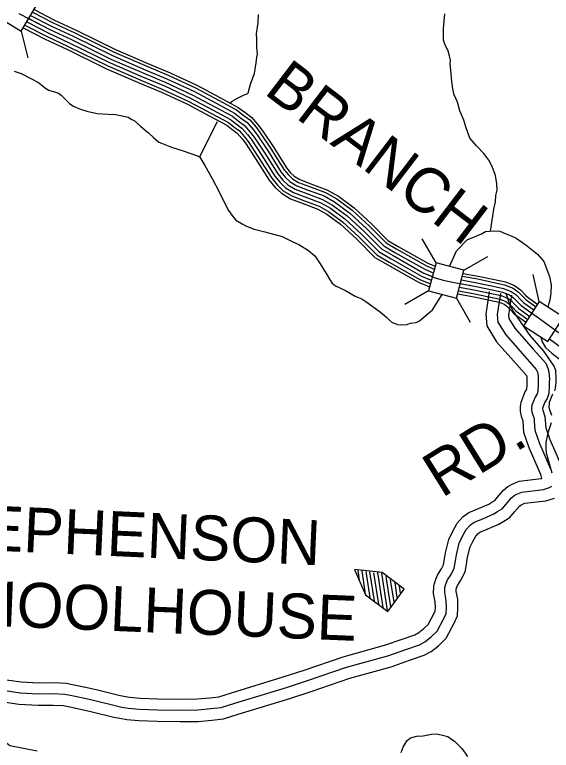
# Model space of a CAD drawing. Extents: x 1551132 to 1791609, y 378168 to 563823.
# Drawn here: x 1583022 to 1587440, y 475940 to 481996 of the extents above; entities that cross this region are included whole.
import ezdxf

# ---------------------------------------------------------------- set-up
doc = ezdxf.new("R2010")
doc.units = 0
for name, color, linetype in [('DESIGN - ROW - Right-of-Way and Easement Labels', 7, 'Continuous'), ('DESIGN - TRANSPORTATION - Text', 7, 'Continuous'), ('DESIGN - UTILITIES - Cable (Underground) with Text', 7, 'Continuous'), ('SURVEY - CONTOURS - Index with Text', 7, 'Continuous'), ('SURVEY - DRAINAGE - Storm Sewer', 7, 'Continuous'), ('SURVEY - PROPERTY - Owners', 7, 'Continuous'), ('SURVEY - TRANSPORTATION - Roads Text', 7, 'Continuous')]:
    doc.layers.add(name, color=color, linetype=linetype)

msp = doc.modelspace()

# ---------------------------------------------------------------- linework, layer by layer
at = {"layer": 'DESIGN - TRANSPORTATION - Text'}
for points in [[(1584792.365, 481270.265), (1584810.781, 481283.649), (1584857.13, 481308.916), (1584905.479, 481334.15), (1584935.628, 481345.667), (1584945.878, 481355.459), (1584950.061, 481373.451), (1584964.969, 481431.236), (1584996.235, 481512.771), (1585009.635, 481600.59), (1585016.36, 481646.5), (1585020.735, 481670.442), (1585015.643, 481726.544), (1585014.768, 481796.587), (1585011.452, 481838.663), (1585024.935, 481932.482), (1585029.96, 481996.426)], [(1586939.247, 480212.614), (1586957.097, 480340.876), (1586965.946, 480394.752), (1586978.896, 480454.57), (1586983.721, 480506.513), (1586994.412, 480550.364), (1586991.254, 480602.432), (1586980.388, 480672.634), (1586951.622, 480747.128), (1586924.464, 480797.588), (1586883.39, 480852.264), (1586822.5, 480917.266), (1586767.543, 480978.175), (1586737.102, 481072.703), (1586720.019, 481128.996), (1586685.262, 481203.581), (1586666.446, 481275.916), (1586639.446, 481336.376), (1586630.23, 481384.544), (1586621.205, 481444.712), (1586614.272, 481510.847), (1586607.572, 481590.991), (1586610.014, 481618.959), (1586600.639, 481657.126), (1586587.456, 481707.361), (1586573.798, 481727.586), (1586568.032, 481741.687), (1586560.365, 481761.812), (1586550.765, 481785.98), (1586551.274, 481817.989), (1586552.307, 481881.999), (1586564.24, 482003.852)], [(1583016.24, 481530.329), (1583075.864, 481511.362), (1583155.145, 481472.078), (1583218.502, 481437.052), (1583263.826, 481398.309), (1583299.425, 481375.725), (1583349.124, 481360.925), (1583382.915, 481350.375), (1583404.631, 481334.024), (1583436.072, 481301.507), (1583471.437, 481264.922), (1583501.112, 481246.439), (1583520.886, 481234.122), (1583562.569, 481217.446), (1583614.234, 481200.612), (1583701.857, 481183.204), (1583791.63, 481175.762), (1583851.537, 481174.795), (1583919.252, 481161.712), (1583955.034, 481151.128), (1583984.709, 481132.644), (1584004.55, 481124.327), (1584057.765, 481079.46), (1584093.231, 481048.876), (1584122.772, 481022.392), (1584166.988, 480983.082)], [(1584544.104, 480822.72), (1584691.159, 481116.228)], [(1584166.988, 480983.082), (1584167.704, 480982.424), (1584209.07, 480945.748), (1584230.911, 480937.389), (1584312.276, 480904.072), (1584409.69, 480874.505), (1584526.904, 480834.604), (1584544.687, 480822.32), (1584587.536, 480753.602), (1584647.751, 480646.59), (1584703.933, 480537.646), (1584769.69, 480402.543), (1584781.381, 480384.342), (1584818.555, 480335.732), (1584842.005, 480303.34), (1584895.478, 480274.473), (1584929.144, 480255.922), (1584992.668, 480230.897), (1585080.191, 480207.488), (1585223.404, 480169.178), (1585306.635, 480127.827), (1585360.209, 480104.96), (1585439.324, 480055.667), (1585492.539, 480010.799), (1585531.555, 479952.148), (1585554.904, 479913.755), (1585593.853, 479851.112), (1585613.311, 479818.786), (1585636.736, 479784.394), (1585662.377, 479763.977), (1585745.641, 479724.626), (1585824.823, 479679.341), (1585878.396, 479656.474), (1585911.996, 479633.923), (1585961.378, 479599.114), (1585992.977, 479576.605), (1586034.434, 479545.921), (1586081.725, 479505.153), (1586105.366, 479484.761), (1586128.982, 479462.377), (1586154.815, 479453.96), (1586174.656, 479445.635), (1586204.58, 479443.16), (1586250.579, 479446.419), (1586280.695, 479455.944), (1586326.761, 479463.211), (1586354.96, 479474.686), (1586460.566, 479566.814), (1586542.048, 479693.742)], [(1586601.421, 479923.815), (1586659.487, 480053.21), (1586747.893, 480142.862), (1586800.117, 480164.113), (1586864.507, 480193.088), (1586896.748, 480210.581), (1586966.78, 480217.464), (1587014.678, 480214.689), (1587060.319, 480195.955), (1587107.926, 480175.18), (1587149.584, 480156.504), (1587202.957, 480121.637), (1587242.906, 480090.128), (1587325.504, 480023.568), (1587376.97, 479963.116), (1587425.727, 479839.58), (1587439.268, 479771.245), (1587436.56, 479702.909), (1587428.435, 479645.083), (1587412.185, 479589.89)], [(1587352.595, 479340.192), (1587363.428, 479303.399), (1587393.219, 479256.089), (1587444.684, 479208.78), (1587528.657, 479143.07), (1587596.372, 479074.727), (1587650.546, 479009.025), (1587707.428, 478898.63), (1587759.018, 478762.085), (1587779.768, 478685.717), (1587792.851, 478629.49), (1587800.676, 478619.357), (1587808.409, 478603.223), (1587824.033, 478580.964), (1587853.733, 478564.488), (1587909.24, 478537.588), (1587946.03, 478518.421)], [(1581498.172, 475994.059), (1581692.776, 476020.36), (1581963.22, 476095.887), (1581977.061, 476100.137), (1582097.75, 476152.222), (1582168.131, 476181.106), (1582258.321, 476199.673), (1582334.403, 476210.457), (1582440.408, 476218.766), (1582512.24, 476213.607), (1582569.872, 476194.682), (1582617.638, 476183.907), (1582663.353, 476169.173), (1582700.877, 476142.564), (1582754.351, 476113.688), (1582811.816, 476084.762), (1582873.148, 476047.762), (1582926.688, 476022.894), (1582981.937, 475979.993), (1583206.89, 475935.125)], [(1586203.086, 475921.119), (1586219.769, 475964.87), (1586250.594, 476018.396), (1586280.935, 476041.922), (1586333.083, 476055.097), (1586385.791, 476060.372), (1586453.231, 476073.173), (1586497.196, 476074.473), (1586564.878, 476059.381), (1586588.744, 476052.997), (1586644.026, 476012.096), (1586703.041, 475955.128), (1586749.94, 475890.352)]]:
    msp.add_lwpolyline(points, dxfattribs=at)
at = {"layer": 'DESIGN - UTILITIES - Cable (Underground) with Text'}
for points in [[(1585819.059, 477428.683), (1585909.934, 477219.48), (1586093.216, 477083.694), (1586228.961, 477267), (1586045.679, 477402.787), (1585819.059, 477428.683)], [(1585861.067, 477339.944), (1585848.583, 477421.317)], [(1585910.759, 477224.639), (1585881.174, 477417.926)], [(1585946.992, 477197.99), (1585914.24, 477411.277)], [(1585983.333, 477169.582), (1585946.448, 477410.26)], [(1586019.308, 477144.225), (1585979.722, 477402.253)], [(1586055.708, 477115.826), (1586011.68, 477403.086)], [(1586091.716, 477090.127), (1586044.663, 477397.02)], [(1586118.898, 477121.677), (1586080.529, 477371.988)], [(1586145.297, 477158.976), (1586116.812, 477344.364)], [(1586171.388, 477197.634), (1586152.828, 477318.598)], [(1586197.987, 477233.159), (1586189.236, 477290.216)], [(1586225.352, 477263.95), (1586224.744, 477267.892)]]:
    msp.add_lwpolyline(points, dxfattribs=at)
at = {"layer": 'SURVEY - CONTOURS - Index with Text'}
for points in [[(1583181.303, 482038.501), (1583349.074, 481952.298), (1583527.478, 481868.646), (1583850.529, 481709.659), (1584118.856, 481593.74), (1584301.043, 481517.321), (1584521.663, 481415.227), (1584710.767, 481313.974), (1584862.163, 481233.022), (1584914.987, 481192.48), (1584973.56, 481148.645), (1585029.201, 481084.602), (1585064.066, 481037.751), (1585154.539, 480901.764), (1585258.387, 480736.102), (1585292.561, 480694.467), (1585323.552, 480665.783), (1585368.934, 480637.866), (1585458.582, 480603.823), (1585592.137, 480554.18), (1585686.227, 480501.296), (1585815.357, 480405.935), (1585958.87, 480273.807), (1586094.525, 480136.961), (1586179.556, 480087.885), (1586423.3, 479949.79), (1586482.982, 479924.665)], [(1583056.273, 482005.258), (1583310.842, 481874.446), (1583489.921, 481790.478), (1583814.171, 481630.899), (1584084.89, 481513.946), (1584266.052, 481437.961), (1584482.955, 481337.583), (1584669.859, 481237.514), (1584815.006, 481159.904), (1584862.613, 481123.361), (1584914.187, 481084.769), (1584961.594, 481030.201), (1584993.135, 480987.816), (1585081.691, 480854.704), (1585187.855, 480685.358), (1585229.304, 480634.857), (1585270.886, 480596.373), (1585330.485, 480559.705), (1585428.083, 480522.646), (1585555.563, 480475.262), (1585639.044, 480428.335), (1585760.075, 480338.958), (1585898.68, 480211.347), (1586041.118, 480067.66), (1586136.516, 480012.6), (1586384.976, 479871.838), (1586482.524, 479830.77), (1586548.297, 479810.062), (1586640.087, 479791.086), (1586821.724, 479759.169), (1586953.421, 479731.777), (1587037.211, 479712.884), (1587094.96, 479690.259), (1587128.692, 479665.875), (1587166.174, 479627.532)], [(1583152.695, 481990.566), (1583324.508, 481902.281), (1583503.345, 481818.42), (1583827.171, 481659.05), (1584097.031, 481542.472), (1584278.56, 481466.328), (1584496.788, 481365.342), (1584684.484, 481264.848), (1584831.864, 481186.046), (1584881.338, 481148.07), (1584935.411, 481107.603), (1584985.76, 481049.651), (1585018.493, 481005.667), (1585107.732, 480871.53), (1585213.071, 480703.501), (1585251.92, 480656.166), (1585289.711, 480621.19), (1585344.226, 480587.648), (1585438.982, 480551.664), (1585568.638, 480503.471), (1585655.911, 480454.419), (1585779.841, 480362.9), (1585920.196, 480233.672), (1586060.209, 480092.435), (1586151.907, 480039.509), (1586398.676, 479899.706), (1586468.199, 479870.438)], [(1583168.828, 482017.133), (1583338.174, 481930.106), (1583516.77, 481846.363), (1583840.171, 481687.209), (1584109.173, 481570.997), (1584291.068, 481494.704), (1584510.63, 481393.093), (1584699.109, 481292.182), (1584848.722, 481212.18), (1584900.062, 481172.779), (1584956.636, 481130.437), (1585009.934, 481069.093), (1585043.85, 481023.517), (1585133.773, 480888.347), (1585238.287, 480721.643), (1585274.528, 480677.475), (1585308.544, 480645.999), (1585357.976, 480615.59), (1585449.89, 480580.689), (1585581.712, 480531.688), (1585672.777, 480480.495), (1585799.599, 480386.843), (1585941.712, 480256.006), (1586079.3, 480117.211), (1586167.29, 480066.426), (1586412.376, 479927.573), (1586476.133, 479900.731)], [(1583120.904, 481937.19), (1583297.175, 481846.612), (1583476.496, 481762.535), (1583801.172, 481602.748), (1584072.748, 481485.42), (1584253.544, 481409.593), (1584469.122, 481309.824), (1584655.235, 481210.18), (1584798.148, 481133.762), (1584843.888, 481098.652), (1584892.962, 481061.935), (1584937.428, 481010.75), (1584967.777, 480969.966), (1585055.65, 480837.879), (1585162.639, 480667.216), (1585206.688, 480613.548), (1585252.062, 480571.556), (1585316.744, 480531.763), (1585417.183, 480493.629), (1585542.488, 480447.053), (1585622.178, 480402.251), (1585740.308, 480315.016), (1585877.163, 480189.021), (1586022.027, 480042.884), (1586121.124, 479985.691), (1586371.277, 479843.971), (1586451.716, 479810.103)], [(1583136.812, 481963.874), (1583310.842, 481874.446), (1583489.921, 481790.478), (1583814.171, 481630.899), (1584084.89, 481513.946), (1584266.052, 481437.961), (1584482.955, 481337.583), (1584669.859, 481237.514), (1584815.006, 481159.904), (1584862.613, 481123.361), (1584914.187, 481084.769), (1584961.594, 481030.201), (1584993.135, 480987.816), (1585081.691, 480854.704), (1585187.855, 480685.358), (1585229.304, 480634.857), (1585270.886, 480596.373), (1585330.485, 480559.705), (1585428.083, 480522.646), (1585555.563, 480475.262), (1585639.044, 480428.335), (1585760.075, 480338.958), (1585898.68, 480211.347), (1586041.118, 480067.66), (1586136.516, 480012.6), (1586384.976, 479871.838), (1586459.791, 479840.346)], [(1583091.272, 481888.655), (1583272.167, 481795.703), (1583451.93, 481711.409), (1583777.389, 481551.238), (1584050.532, 481433.235), (1584230.661, 481357.684), (1584443.806, 481259.048), (1584628.477, 481160.17), (1584767.307, 481085.944), (1584809.631, 481053.451), (1584854.121, 481020.159), (1584893.204, 480975.174), (1584921.386, 480937.298), (1585008.001, 480807.103), (1585116.507, 480634.024), (1585165.314, 480574.556), (1585217.613, 480526.163), (1585291.594, 480480.645), (1585397.233, 480440.527), (1585518.572, 480395.434), (1585591.32, 480354.533), (1585704.151, 480271.215), (1585837.798, 480148.17), (1585987.094, 479997.558), (1586092.975, 479936.448), (1586346.211, 479792.986), (1586437.125, 479754.71)], [(1583104.805, 481910.614), (1583283.509, 481818.787), (1583463.071, 481734.593), (1583788.172, 481574.589), (1584060.607, 481456.894), (1584241.036, 481381.218), (1584455.281, 481282.073), (1584640.61, 481182.846), (1584781.29, 481107.628), (1584825.164, 481073.943), (1584871.738, 481039.101), (1584913.253, 480991.308), (1584942.419, 480952.115), (1585029.609, 480821.062), (1585137.423, 480649.074), (1585184.08, 480592.239), (1585233.229, 480546.747), (1585302.994, 480503.821), (1585406.275, 480464.603), (1585529.413, 480418.835), (1585605.312, 480376.176), (1585720.551, 480291.074), (1585855.647, 480166.687), (1586002.935, 480018.108), (1586105.741, 479958.774), (1586357.577, 479816.103), (1586443.933, 479779.744)], [(1586713.11, 479866.305), (1586838.057, 479844.346), (1586971.787, 479816.529), (1587062.71, 479796.028), (1587136.842, 479766.986), (1587185.507, 479731.81), (1587228.181, 479688.151)], [(1586698.869, 479812.228), (1586827.566, 479789.62), (1586959.988, 479762.077), (1587046.327, 479742.61), (1587109.934, 479717.685), (1587149, 479689.442), (1587188.341, 479649.2)], [(1586706.852, 479842.304), (1586833.407, 479820.07), (1586966.554, 479792.37), (1587055.444, 479772.336), (1587124.901, 479745.119), (1587169.316, 479713.018), (1587210.507, 479670.875)], [(1586682.778, 479752.11), (1586815.883, 479728.718), (1586946.855, 479701.476), (1587028.094, 479683.159), (1587079.985, 479662.833), (1587108.384, 479642.308), (1587144.008, 479605.865)], [(1586690.444, 479782.236), (1586821.724, 479759.169), (1586953.421, 479731.777), (1587037.211, 479712.884), (1587094.96, 479690.259), (1587128.692, 479665.875), (1587166.174, 479627.532)], [(1586667.745, 479697.159), (1586805.2, 479673.008), (1586934.847, 479646.041), (1587011.42, 479628.782), (1587052.594, 479612.649), (1587071.218, 479599.182), (1587103.451, 479566.214)], [(1586674.861, 479722.026), (1586810.041, 479698.267), (1586940.288, 479671.183), (1587018.978, 479653.433), (1587065.019, 479635.399), (1587088.068, 479618.732), (1587121.842, 479584.189)], [(1587228.181, 479688.151), (1587248.773, 479667.092), (1587319.846, 479615.84)], [(1587166.174, 479627.532), (1587191.991, 479601.123), (1587332.887, 479499.529), (1587565.065, 479332.892), (1587724.128, 479247.123), (1587930.923, 479136.837), (1588072.028, 479055.26), (1588181.425, 479000.05), (1588246.89, 478951.307), (1588294.431, 478908.756), (1588347.705, 478842.104), (1588483.543, 478642.416)], [(1587166.174, 479627.532), (1587191.991, 479601.123), (1587281.047, 479536.905)], [(1587188.341, 479649.2), (1587212.29, 479624.707), (1587294.913, 479565.131)], [(1587210.507, 479670.875), (1587232.59, 479648.291), (1587309.488, 479592.84)], [(1587103.451, 479566.214), (1587134.558, 479534.397), (1587234.364, 479462.428)], [(1587121.842, 479584.189), (1587151.391, 479553.955), (1587245.848, 479485.845)], [(1587144.008, 479605.865), (1587171.691, 479577.539), (1587261.672, 479512.663)], [(1587424.018, 479326.15), (1587518.491, 479258.348), (1587682.754, 479169.779)]]:
    msp.add_lwpolyline(points, dxfattribs=at)
at = {"layer": 'SURVEY - DRAINAGE - Storm Sewer'}
for p, q in [((1583074.377, 481860.334), (1583129.35, 481639.952)), ((1586490.743, 479953.476), (1586377.18, 480150.166)), ((1586720.253, 479891.965), (1586916.934, 480005.554)), ((1587339.862, 479634.549), (1587291.188, 479856.405)), ((1586429.257, 479723.958), (1586232.559, 479610.394)), ((1586658.717, 479662.488), (1586772.289, 479465.782))]:
    msp.add_line(p, q, dxfattribs=at)
for points in [[(1582870.757, 481982.671), (1583074.419, 481860.317), (1583196.764, 482063.971), (1582993.119, 482186.341)], [(1586429.257, 479723.958), (1586658.759, 479662.472), (1586720.253, 479891.965), (1586490.743, 479953.476)], [(1587211.773, 479434.436), (1587411.877, 479306.332), (1587539.974, 479506.454), (1587339.862, 479634.549)]]:
    msp.add_lwpolyline(points, close=True, dxfattribs=at)
at = {"layer": 'SURVEY - PROPERTY - Owners'}
for points in [[(1586928.947, 479716.134), (1586900.106, 479531.405), (1586908.422, 479434.569), (1586989.412, 479303.59), (1587151.966, 479118.661), (1587235.697, 479024.842), (1587236.722, 479022.483), (1587237.522, 479014.033), (1587238.489, 478992.624), (1587238.181, 478972.607), (1587238.239, 478948.965), (1587235.639, 478912.589)], [(1587022.111, 479701.584), (1586995.028, 479528.121), (1587000.445, 479465.036), (1587065.452, 479359.909), (1587222.548, 479181.179), (1587316.121, 479076.335), (1587325.762, 479054.168), (1587329.762, 479040.059), (1587331.612, 479020.633), (1587332.812, 478994.016), (1587332.47, 478971.999), (1587332.537, 478945.723), (1587328.837, 478893.93), (1587322.929, 478874.08)], [(1587469.2, 478900.364), (1587475.108, 478920.214), (1587478.808, 478972.007), (1587478.742, 478998.283), (1587479.083, 479020.3), (1587477.883, 479046.917), (1587476.033, 479066.343), (1587472.034, 479080.452), (1587462.392, 479102.619), (1587427.251, 479155.204), (1587378.403, 479226.022), (1587264.539, 479355.892), (1587192.257, 479461.095), (1587121.875, 479560.272), (1587094.818, 479618.732), (1587066.902, 479701.251)], [(1587111.734, 479687.592), (1587086.343, 479524.963), (1587088.968, 479494.345), (1587138.6, 479414.085), (1587290.446, 479241.322), (1587393.494, 479125.869), (1587411.368, 479084.768), (1587419.276, 479056.868), (1587422.126, 479026.984), (1587423.551, 478995.358), (1587423.176, 478971.407), (1587423.251, 478942.598), (1587418.601, 478877.563), (1587406.235, 478835.979)], [(1587235.639, 478912.589), (1587222.406, 478891.888), (1587187.473, 478804.519), (1587183.015, 478769.41), (1587182.415, 478730.609), (1587191.607, 478691.091), (1587204.715, 478651.349), (1587205.373, 478643.54), (1587210.456, 478558.205), (1587253.897, 478431.726), (1587348.111, 478220.029)], [(1587322.929, 478874.08), (1587306.654, 478848.612), (1587279.496, 478780.694), (1587277.213, 478762.718), (1587276.871, 478740.709), (1587282.479, 478716.6), (1587297.746, 478670.333), (1587299.429, 478650.29), (1587303.812, 478576.663), (1587341.728, 478466.277), (1587434.251, 478258.372)], [(1587406.235, 478835.979), (1587387.694, 478806.978), (1587368.019, 478757.768), (1587367.827, 478756.276), (1587367.736, 478750.426), (1587369.902, 478741.143), (1587387.235, 478688.591), (1587389.91, 478656.782), (1587393.618, 478594.422), (1587426.218, 478499.52), (1587537.473, 478249.538)], [(1587444.017, 478696.617), (1587428.751, 478742.884), (1587423.143, 478766.993), (1587423.485, 478789.002), (1587425.768, 478806.978), (1587452.926, 478874.896)], [(1587446.542, 478222.238), (1587418.084, 478318.748), (1587399.177, 478387.092), (1587397.835, 478429.143), (1587396.535, 478473.194), (1587408.551, 478526.221), (1587418.085, 478572.93), (1587441.101, 478638.615)], [(1582953.963, 476521.299), (1583074.585, 476503.79), (1583217.049, 476495.848), (1583341.096, 476497.915), (1583443.893, 476491.923), (1583510.408, 476479.748), (1583603.865, 476459.914), (1583691.021, 476440.214), (1583878.95, 476393.521), (1583919.199, 476385.538), (1583967.873, 476377.529), (1584054.229, 476370.529), (1584201.059, 476364.304), (1584384.388, 476361.437), (1584523.268, 476363.137), (1584627.249, 476373.063), (1584701.747, 476380.763), (1584807.828, 476414.339), (1585231.093, 476543.668), (1585404.447, 476600.511), (1585725.89, 476710.281), (1586066.673, 476804.883), (1586210.928, 476855.768), (1586315.709, 476891.402), (1586347.717, 476909.67), (1586391.124, 476942.045), (1586425.523, 476975.43), (1586476.281, 477069.915), (1586483.339, 477087.283), (1586485.031, 477116.808), (1586484.164, 477163.501), (1586470.914, 477231.286), (1586471.923, 477295.163), (1586488.031, 477349.889), (1586505.839, 477387.007), (1586535.68, 477434.4), (1586553.396, 477467.242), (1586557.962, 477498.468), (1586569.662, 477566.403), (1586596.137, 477676.356), (1586626.219, 477739.033), (1586665.118, 477809.385), (1586713.151, 477864.22), (1586760.608, 477897.945), (1586840.056, 477930.58), (1586924.171, 477966.447), (1586949.845, 477981.964), (1586974.003, 477997.557), (1586996.294, 478023.507), (1587047.226, 478081.517), (1587082.017, 478112.21), (1587117.608, 478130.927), (1587175.19, 478154.586), (1587355.727, 478176.378), (1587362.161, 478178.328), (1587349.878, 478220.513)], [(1582941.905, 476431.388), (1583065.527, 476413.446), (1583215.274, 476405.096), (1583339.204, 476407.163), (1583433.043, 476401.688), (1583492.825, 476390.746), (1583584.448, 476371.304), (1583670.08, 476351.945), (1583859.183, 476304.961), (1583903.016, 476296.269), (1583956.831, 476287.418), (1584048.646, 476279.977), (1584198.425, 476273.627), (1584384.229, 476270.718), (1584528.143, 476272.477), (1584636.223, 476282.794), (1584720.288, 476291.486), (1584834.769, 476327.72), (1585258.476, 476457.182), (1585433.238, 476514.492), (1585752.697, 476623.578), (1586093.923, 476718.306), (1586240.619, 476770.049), (1586353.133, 476808.317), (1586397.499, 476833.643), (1586450.073, 476872.852), (1586498.78, 476920.12), (1586558.487, 477031.264), (1586573.037, 477067.065), (1586575.787, 477115.058), (1586574.703, 477173.118), (1586561.762, 477239.362), (1586562.42, 477281.388), (1586572.979, 477317.247), (1586585.37, 477343.073), (1586614.069, 477388.657), (1586640.827, 477438.275), (1586647.544, 477484.201), (1586658.543, 477548.07), (1586682.068, 477645.772), (1586706.859, 477697.424), (1586739.775, 477756.95), (1586774.366, 477796.443), (1586804.682, 477817.985), (1586875.08, 477846.903), (1586965.62, 477885.512), (1586997.902, 477905.021), (1587034.235, 477928.471), (1587064.776, 477964.022), (1587111.575, 478017.324), (1587133.866, 478036.991), (1587156.032, 478048.65), (1587198.273, 478066), (1587374.469, 478087.267), (1587424.667, 478102.493), (1587443.925, 478115.81)], [(1582929.364, 476337.927), (1583056.111, 476319.527), (1583213.432, 476310.76), (1583337.237, 476312.819), (1583421.769, 476307.894), (1583474.551, 476298.227), (1583564.265, 476279.193), (1583648.313, 476260.193), (1583838.634, 476212.908), (1583886.191, 476203.475), (1583945.356, 476193.749), (1584042.837, 476185.841), (1584195.692, 476179.366), (1584384.071, 476176.416), (1584533.209, 476178.241), (1584645.548, 476188.958), (1584739.563, 476198.683), (1584862.768, 476237.676), (1585286.942, 476367.28), (1585463.162, 476425.073), (1585780.563, 476533.451), (1586122.247, 476628.312), (1586271.485, 476680.947), (1586392.041, 476721.948), (1586449.248, 476754.607), (1586511.346, 476800.925), (1586574.928, 476862.627), (1586643.935, 476991.088), (1586666.276, 477046.057), (1586670.126, 477113.242), (1586668.826, 477183.11), (1586656.193, 477247.753), (1586656.493, 477267.071), (1586661.276, 477283.313), (1586668.043, 477297.405), (1586695.551, 477341.106), (1586731.717, 477408.166), (1586740.666, 477469.376), (1586750.941, 477529.011), (1586771.399, 477613.98), (1586790.69, 477654.172), (1586817.381, 477702.449), (1586837.998, 477725.991), (1586850.497, 477734.866), (1586911.488, 477759.917), (1587008.71, 477801.376), (1587047.859, 477825.035), (1587096.85, 477856.661), (1587135.966, 477902.187), (1587178.465, 477950.589), (1587187.765, 477958.797), (1587195.981, 477963.122), (1587222.264, 477973.914), (1587393.951, 477994.64), (1587466.158, 478016.541)]]:
    msp.add_lwpolyline(points, dxfattribs=at)
at = {"layer": 'SURVEY - TRANSPORTATION - Roads Text'}
msp.add_lwpolyline([(1583056.273, 482005.258), (1583310.842, 481874.446), (1583489.921, 481790.478), (1583814.171, 481630.899), (1584084.89, 481513.946), (1584266.052, 481437.961), (1584482.955, 481337.583), (1584669.859, 481237.514), (1584815.006, 481159.904), (1584862.613, 481123.361), (1584914.187, 481084.769), (1584961.594, 481030.201), (1584993.135, 480987.816), (1585081.691, 480854.704), (1585187.855, 480685.358), (1585229.304, 480634.857), (1585270.886, 480596.373), (1585330.485, 480559.705), (1585428.083, 480522.646), (1585555.563, 480475.262), (1585639.044, 480428.335), (1585760.075, 480338.958), (1585898.68, 480211.347), (1586041.118, 480067.66), (1586136.516, 480012.6), (1586384.976, 479871.838), (1586482.524, 479830.77), (1586548.297, 479810.062), (1586640.087, 479791.086), (1586821.724, 479759.169), (1586953.421, 479731.777), (1587037.211, 479712.884), (1587094.96, 479690.259), (1587128.692, 479665.875), (1587166.174, 479627.532)], dxfattribs=at)

# ---------------------------------------------------------------- texts
at = {"layer": 'DESIGN - ROW - Right-of-Way and Easement Labels'}
for s, height, rotation, p in [('BRANCH', 369.9978, 322.633325, (1585064.667, 481351.851)), ('RD.', 369.9966, 31.8620528, (1586537.782, 478013.264)), ('STEPHENSON', 369.9913, 357.4144611, (1582126.342, 477616.193)), ('SCHOOLHOUSE', 369.99126, 357.6414194, (1581987.82, 476998.836))]:
    msp.add_text(s, height=height, rotation=rotation, dxfattribs=at).set_placement(p)

doc.saveas('drawing.dxf')
